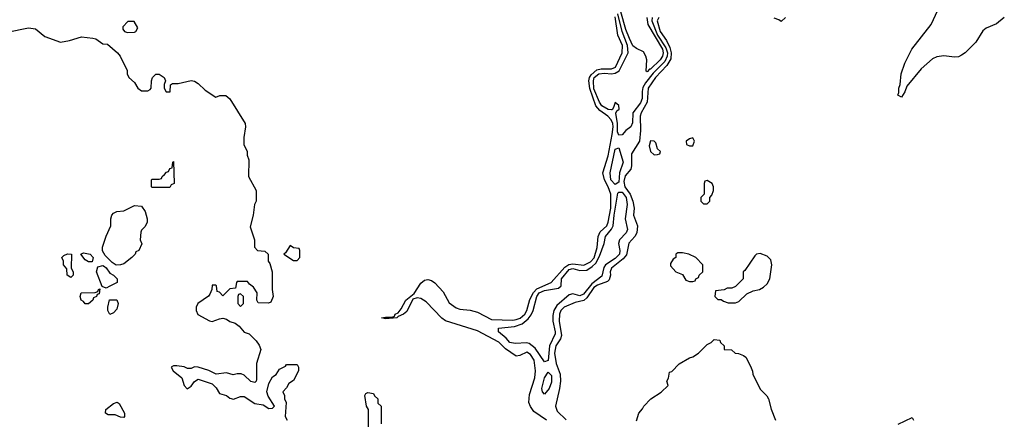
# Model space of a CAD drawing. Header units: inches. Extents: x 2380249 to 2585472, y 382747 to 546448.
# Tile 420 of 626: x 2503660 to 2509232, y 455175 to 457437. Entities that reach past the tile are written whole.
import ezdxf

# ---------------------------------------------------------------- set-up
doc = ezdxf.new("R2010")
doc.units = ezdxf.units.IN
doc.header["$MEASUREMENT"] = 0
doc.layers.add('C5405', color=7, linetype='Continuous')

msp = doc.modelspace()

# ---------------------------------------------------------------- linework, layer by layer
at = {"layer": 'C5405', "color": 4}
for points, elevation in [([(2507238.7, 457450), (2507237.2, 457430), (2507269.6, 457350), (2507317.3, 457277.3), (2507325.1, 457250), (2507324.2, 457230), (2507310, 457200.3), (2507245.2, 457134.8), (2507200.7, 457079.3), (2507186.3, 457053.7), (2507182.2, 457030), (2507183.2, 456990), (2507173.1, 456966.9), (2507129.1, 456910), (2507127.7, 456852.3), (2507118.4, 456830), (2507090, 456809.7), (2507070, 456784.2), (2507050, 456783.6), (2507042.6, 456802.6), (2507042.6, 456850), (2507033.3, 456906.7), (2507039.3, 456920.7), (2507051.6, 456930), (2507051.4, 456951.4), (2507030, 456968), (2507020.7, 456939.3), (2507013.7, 456926.3), (2507010, 456926), (2506990, 456928.6), (2506954.7, 456950), (2506942, 456970), (2506910, 457045.6), (2506907, 457090), (2506911.9, 457110), (2506937, 457130), (2506970, 457133.9), (2507010, 457130.1), (2507030, 457133.5), (2507052.6, 457147.4), (2507103.1, 457250), (2507100.5, 457290), (2507068.9, 457368.9), (2507045, 457470)], 32), ([(2507209.2, 457450), (2507214.8, 457410), (2507297, 457270), (2507300.9, 457250), (2507297.8, 457230), (2507283.9, 457210), (2507230, 457157.4), (2507223.6, 457156.4), (2507210, 457140.9), (2507204.7, 457144.7), (2507208.7, 457210), (2507204.2, 457230), (2507190, 457254), (2507150, 457273.3), (2507130, 457288.2), (2507110, 457329.7), (2507090, 457380.7), (2507061.8, 457481.8)], 28), ([(2509232, 457450), (2509187.1, 457412.9), (2509130, 457389.2), (2509110, 457374), (2509070, 457309.2), (2509010.4, 457249.6), (2508990, 457236), (2508972.7, 457227.3), (2508950, 457224.5), (2508890, 457232.3), (2508850, 457226.6), (2508825.1, 457214.9), (2508761.5, 457158.5), (2508680.5, 457059.5), (2508670, 457028.7), (2508650, 456998), (2508628.7, 457010), (2508635.3, 457024.7), (2508635.3, 457050), (2508642, 457070), (2508649.1, 457130.9), (2508669.3, 457190.7), (2508709, 457270), (2508817.2, 457410), (2508856, 457490)], 36), ([(2506640.5, 455170), (2506570, 455219.3), (2506550, 455246.9), (2506541.8, 455270), (2506544.9, 455315.1), (2506574.6, 455410), (2506579.3, 455450), (2506570.8, 455510), (2506550, 455542.4), (2506530, 455554.3), (2506490, 455535.6), (2506470, 455531.8), (2506410, 455574.5), (2506371.7, 455611.7), (2506250, 455676.2), (2506070, 455733.2), (2506048.3, 455748.3), (2505959.9, 455839.9), (2505930, 455859.3), (2505910, 455862.7), (2505885.1, 455854.9), (2505850, 455784.7), (2505832.4, 455770), (2505802.4, 455757.6), (2505794.8, 455750), (2505730, 455744.5), (2505708, 455750), (2505730, 455754), (2505767.3, 455752.7), (2505782, 455758), (2505784.5, 455770), (2505802.3, 455777.7), (2505819.3, 455800.7), (2505845.1, 455850), (2505892.8, 455887.2), (2505930, 455944.9), (2505950, 455961.6), (2505970, 455966), (2505990, 455960.4), (2506010, 455948), (2506056.3, 455896.3), (2506090, 455834.9), (2506130, 455805.2), (2506150, 455798.2), (2506210, 455791.8), (2506250, 455780.5), (2506330, 455740.6), (2506450, 455735.9), (2506470, 455739.3), (2506492, 455748), (2506517.8, 455770), (2506530.6, 455790), (2506546.9, 455853.1), (2506568, 455892), (2506587.2, 455912.8), (2506668.5, 455950), (2506744.2, 456035.8), (2506768, 456052), (2506790, 456054), (2506853.4, 456046.6), (2506890, 456065.8), (2506910.4, 456089.6), (2506927.6, 456147.6), (2506932.8, 456210), (2506944.4, 456235.6), (2506982, 456270), (2506989.8, 456290), (2507005.2, 456370), (2507005.4, 456450), (2506990.9, 456490), (2506969.7, 456530), (2506960.5, 456570), (2506990, 456666.8), (2507013.7, 456786.3), (2507017.6, 456830), (2507015.8, 456850), (2507007.1, 456870), (2506988.7, 456890), (2506942.6, 456922.6), (2506920.5, 456950), (2506886.8, 457046.8), (2506881, 457090), (2506884.7, 457110), (2506894.5, 457125.5), (2506927, 457153), (2506950, 457158.1), (2507010, 457158.1), (2507031.7, 457168.3), (2507068.9, 457250), (2507072.2, 457290), (2507045.6, 457350), (2507030, 457453.3)], 36), ([(2507277, 457450), (2507267.6, 457430), (2507284.4, 457370), (2507319.7, 457319.7), (2507340.1, 457280.1), (2507346.4, 457250), (2507344.3, 457215.7), (2507322.7, 457177.3), (2507257.2, 457110), (2507216.9, 457050), (2507211.7, 456970), (2507177.4, 456910), (2507171.6, 456890), (2507172.3, 456810), (2507166.7, 456750), (2507121.8, 456678.2), (2507121.7, 456610), (2507117.6, 456590), (2507086.1, 456553.9), (2507078.8, 456521.2), (2507083.8, 456490), (2507114.2, 456450), (2507129.3, 456410), (2507136.9, 456370), (2507134.4, 456330), (2507157, 456270), (2507152, 456230), (2507141.3, 456210), (2507107.9, 456172.1), (2507093.5, 456106.5), (2507075.9, 456084.1), (2507008.9, 456030), (2507001.7, 456010), (2507003.1, 455990), (2506995.9, 455964.1), (2506986, 455954), (2506930, 455934.3), (2506910, 455921), (2506870, 455862.7), (2506852.3, 455847.7), (2506803.6, 455836.4), (2506740.3, 455810), (2506722.2, 455790), (2506714.7, 455770), (2506713.4, 455730), (2506726.8, 455650), (2506720.7, 455630), (2506693.8, 455590), (2506686.4, 455550), (2506696.8, 455490), (2506717.7, 455430), (2506720.6, 455390), (2506715.5, 455350), (2506691.3, 455250), (2506701.3, 455221.3), (2506752.7, 455172.7)], 36), ([(2507994, 457450), (2507970, 457426), (2507956.4, 457436.4), (2507930, 457446)], 36), ([(2503590, 457365.6), (2503710, 457389.7), (2503750, 457385.1), (2503802.3, 457342.3), (2503890, 457309.6), (2503942, 457318), (2504010, 457339.7), (2504073, 457333), (2504090, 457327.6), (2504130, 457300.5), (2504157.2, 457297.2), (2504214, 457250), (2504228.7, 457230), (2504268, 457150), (2504268.7, 457130), (2504278, 457110), (2504310, 457082), (2504329, 457050), (2504350, 457033.2), (2504386, 457034), (2504398.8, 457041.2), (2504404.7, 457050), (2504406, 457090), (2504412, 457110), (2504430, 457128), (2504450, 457128), (2504478, 457110), (2504486, 457090), (2504478, 457070), (2504478, 457050), (2504488.4, 457028.4), (2504511.1, 457028.9), (2504512.7, 457067.3), (2504524.7, 457075.3), (2504556.4, 457076.4), (2504630, 457093.2), (2504650, 457088.7), (2504670, 457075.3), (2504710, 457038), (2504770, 456998), (2504792.7, 457007.3), (2504827.3, 457007.3), (2504848.4, 456988.4), (2504935.3, 456850), (2504938, 456830), (2504928, 456770), (2504928, 456730), (2504948, 456690), (2504948, 456670), (2504956.4, 456643.6), (2504955.3, 456550), (2504998, 456470), (2504998, 456410), (2504988, 456390), (2504982, 456330), (2504964.7, 456264.7), (2504988.4, 456191.6), (2504988.4, 456148.4), (2505006, 456130), (2505047.3, 456127.3), (2505066, 456110), (2505066, 456070), (2505076.4, 456056.4), (2505088.7, 456010), (2505088.7, 455910), (2505095.3, 455870), (2505082, 455838), (2505067.3, 455832.7), (2505010, 455834), (2505002, 455850), (2505004.7, 455890), (2504983.6, 455923.6), (2504959.6, 455939.6), (2504950, 455954), (2504890, 455954), (2504886, 455950), (2504882, 455918), (2504850, 455914), (2504810, 455874), (2504790, 455894), (2504778, 455898), (2504774, 455930), (2504770, 455934), (2504750, 455934), (2504748, 455910), (2504736.4, 455883.6), (2504728.4, 455871.6), (2504668.9, 455831.1), (2504658, 455810), (2504658, 455790), (2504668.7, 455768.7), (2504733.2, 455733.2), (2504750, 455729.2), (2504790, 455744.5), (2504810, 455747), (2504830, 455742.7), (2504850, 455729.4), (2504878.9, 455718.9), (2504902, 455702), (2504930, 455668.7), (2504958, 455658), (2504999.1, 455619.1), (2505015.3, 455595.3), (2505023.7, 455570), (2504999.7, 455490), (2505000.5, 455399.5), (2504998.4, 455390), (2504990, 455382.4), (2504968.1, 455388.1), (2504930, 455424.9), (2504912.4, 455432.4), (2504890, 455433), (2504867.3, 455427.3), (2504830, 455438), (2504771.1, 455431.1), (2504730, 455451.3), (2504670, 455471), (2504648.9, 455471.1), (2504630, 455462), (2504610, 455462), (2504591.1, 455471.1), (2504550, 455478), (2504530, 455478), (2504518, 455470), (2504528, 455450), (2504578, 455410), (2504590, 455366), (2504608, 455348), (2504630, 455362), (2504650, 455388.7), (2504670, 455402), (2504750, 455375.3), (2504772.7, 455352.7), (2504790, 455322), (2504830, 455309), (2504850, 455294), (2504870, 455289), (2504910, 455303.7), (2504930, 455303.7), (2504990, 455264.5), (2505037.5, 455257.5), (2505070, 455235.3), (2505090, 455238), (2505102, 455250), (2505066.8, 455306.8), (2505058.8, 455330), (2505070, 455378), (2505090, 455415.3), (2505111.1, 455428.9), (2505130, 455458), (2505163.6, 455476.4), (2505170, 455486), (2505230, 455486), (2505238, 455470), (2505238, 455450), (2505210, 455394), (2505183.1, 455376.9), (2505170, 455354), (2505148.9, 455331.1), (2505158, 455310), (2505158, 455290), (2505168, 455270), (2505162.7, 455190), (2505173.2, 455170)], 44), ([(2507150, 455166), (2507164.7, 455210), (2507185.4, 455234.6), (2507192, 455250), (2507232, 455290), (2507290.9, 455329.1), (2507330, 455366), (2507322, 455390), (2507331.6, 455408.4), (2507338, 455442), (2507350, 455446), (2507391.6, 455488.4), (2507450, 455522), (2507470, 455528.7), (2507502, 455550), (2507550, 455598), (2507574, 455610), (2507590, 455626), (2507622, 455622), (2507626, 455610), (2507646, 455590), (2507646, 455570), (2507687.3, 455567.3), (2507708.7, 455548.7), (2507727.3, 455547.3), (2507756.4, 455536.4), (2507770, 455526), (2507796.4, 455476.4), (2507807.3, 455447.3), (2507808, 455430), (2507850, 455346), (2507888.4, 455308.4), (2507898, 455290), (2507912.9, 455232.9), (2507938, 455170)], 44), ([(2505634, 455130), (2505634, 455230), (2505622, 455250), (2505614, 455310), (2505618, 455322), (2505630, 455326), (2505662, 455322), (2505667.3, 455307.3), (2505686, 455290), (2505687.3, 455267.3), (2505706, 455250), (2505706, 455150)], 44), ([(2508631.6, 455148.4), (2508710, 455186), (2508718, 455170)], 44)]:
    msp.add_lwpolyline(points, dxfattribs=dict(at, elevation=elevation))
for points, elevation in [([(2504307.3, 457427.3), (2504272.7, 457427.3), (2504243.6, 457396.4), (2504243.6, 457383.6), (2504254, 457370), (2504270, 457364.7), (2504310, 457366), (2504318, 457370), (2504328, 457390)], 44), ([(2507230, 456751.2), (2507223, 456723), (2507230, 456690.8), (2507250, 456671.3), (2507270, 456674), (2507282, 456678), (2507286, 456690), (2507270, 456706), (2507259.5, 456739.5), (2507250, 456749.5)], 44), ([(2507470, 456768), (2507450, 456762), (2507432, 456750), (2507434, 456730), (2507450, 456722), (2507470, 456722), (2507479, 456750)], 44), ([(2507030, 456503.1), (2507004.5, 456530), (2507001.8, 456570), (2507030, 456704.7), (2507050, 456710.8), (2507074.4, 456630), (2507055, 456570), (2507050, 456517)], 32), ([(2504410, 456486), (2504406, 456490), (2504406, 456530), (2504410, 456534), (2504450, 456534), (2504462, 456538), (2504466, 456550), (2504480.4, 456559.6), (2504490, 456574), (2504502, 456578), (2504510, 456594), (2504522, 456598), (2504526, 456630), (2504530, 456634), (2504534, 456510), (2504518, 456502), (2504510, 456486)], 44), ([(2507550, 456526), (2507538, 456522), (2507534, 456510), (2507534, 456450), (2507514, 456430), (2507514, 456410), (2507530, 456394), (2507550, 456394), (2507566, 456410), (2507566, 456430), (2507576.4, 456443.6), (2507586, 456470), (2507586, 456490), (2507578, 456510)], 44), ([(2506830, 455873.5), (2506790, 455884.7), (2506770, 455879.6), (2506700.4, 455819.6), (2506683.2, 455790), (2506677.6, 455762.4), (2506676.9, 455730), (2506691.1, 455670), (2506690, 455658), (2506657.3, 455590), (2506650, 455508), (2506630, 455501.2), (2506577, 455577), (2506543.3, 455603.3), (2506530, 455607.4), (2506463.8, 455603.8), (2506434, 455610), (2506413.9, 455633.9), (2506369.3, 455670), (2506369, 455690), (2506459.3, 455700.7), (2506504.1, 455715.9), (2506536.6, 455743.4), (2506553.8, 455766.2), (2506565, 455790), (2506585.8, 455870), (2506599.8, 455890), (2506630, 455903.5), (2506710, 455917.1), (2506724.5, 455930), (2506726.4, 455970), (2506770, 456022), (2506790, 456028), (2506830, 456017.4), (2506870, 456018.9), (2506900.6, 456039.4), (2506920.6, 456059.4), (2506941.9, 456098.1), (2506967, 456170), (2506975.6, 456210), (2507009.2, 456250.8), (2507019, 456270), (2507024.3, 456330), (2507045.8, 456454.2), (2507050, 456460.4), (2507070, 456460.8), (2507091.6, 456430), (2507098.5, 456390), (2507087.2, 456310), (2507100.2, 456250), (2507091.6, 456230), (2507053.8, 456190), (2507047.8, 456170), (2507056, 456130), (2507054, 456110), (2507030, 456084.4), (2506975.3, 456050), (2506965.7, 456034.3), (2506954.6, 455985.4), (2506897.7, 455942.3), (2506850, 455883.1)], 32), ([(2504206.8, 456046.8), (2504183.2, 456063.2), (2504142.9, 456102.9), (2504129.4, 456129.4), (2504129.3, 456150), (2504149.3, 456210.7), (2504175.3, 456270), (2504175.3, 456310), (2504182, 456330), (2504190, 456342), (2504210, 456352), (2504250, 456354), (2504310, 456384.7), (2504350, 456382), (2504371, 456351), (2504382, 456310), (2504382, 456290), (2504370, 456266), (2504350, 456246), (2504345.4, 456234.6), (2504342, 456190), (2504351.1, 456168.9), (2504334, 456130), (2504318, 456122), (2504314, 456110), (2504294, 456090), (2504250, 456054), (2504230, 456049.3)], 44), ([(2505190, 456158), (2505163.6, 456116.4), (2505154, 456110), (2505210, 456074), (2505230, 456074), (2505246, 456090), (2505246, 456130), (2505242, 456142), (2505210, 456146)], 44), ([(2503950, 455978), (2503928, 455990), (2503927.3, 456027.3), (2503908, 456050), (2503908, 456070), (2503898, 456090), (2503910, 456102), (2503930, 456112), (2503954, 456110), (2503952, 456030), (2503962, 456010), (2503962, 455990)], 44), ([(2504050, 456066), (2504030, 456078), (2504006, 456110), (2504022, 456118), (2504058, 456110), (2504076, 456090), (2504070, 456066)], 44), ([(2507410, 456118), (2507383.6, 456116.4), (2507374, 456110), (2507374, 456090), (2507358, 456082), (2507343.6, 456056.4), (2507343.6, 456043.6), (2507374, 456010), (2507410, 455994), (2507430, 455962), (2507450, 455954), (2507470, 455954), (2507482, 455958), (2507486, 455970), (2507502, 455978), (2507506, 455990), (2507526, 456010), (2507526, 456050), (2507486, 456090), (2507446, 456110)], 44), ([(2507850, 456113.2), (2507830, 456108.7), (2507819.8, 456100.2), (2507763.6, 456016.4), (2507754, 456010), (2507754, 455970), (2507710, 455926), (2507690, 455918), (2507663.6, 455916.4), (2507647.3, 455907.3), (2507598, 455902), (2507594, 455870), (2507610, 455854), (2507630, 455854), (2507643.6, 455843.6), (2507670, 455834), (2507710, 455834), (2507730, 455842), (2507774.6, 455885.4), (2507810, 455902), (2507846, 455910), (2507870, 455922), (2507890, 455942), (2507905.2, 455970), (2507917.2, 456050), (2507910, 456078), (2507890, 456099)], 44), ([(2504150, 455918), (2504126, 455926), (2504095.3, 456010), (2504102, 456038), (2504130, 456044.7), (2504139.8, 456039.8), (2504150, 456032), (2504170, 456002), (2504190, 455991.3), (2504211.3, 455970), (2504211.3, 455948.7), (2504170, 455928)], 44), ([(2504050, 455828), (2504030, 455828.7), (2504022, 455842), (2504008.7, 455850), (2504002, 455870), (2504008, 455890), (2504087.3, 455892.7), (2504102, 455898), (2504106, 455910), (2504114, 455914), (2504110, 455886), (2504098, 455882), (2504094, 455870), (2504078, 455862), (2504074, 455850)], 44), ([(2504170, 455768.7), (2504158, 455790), (2504158, 455810), (2504168.4, 455851.6), (2504210, 455852), (2504218, 455830), (2504210, 455798), (2504190, 455778)], 44), ([(2504910, 455886), (2504898, 455882), (2504894, 455870), (2504894, 455830), (2504910, 455814), (2504926, 455830), (2504926, 455870)], 44), ([(2506630, 455318), (2506618, 455330), (2506615.3, 455350), (2506629.4, 455410), (2506650, 455442), (2506670, 455422), (2506670, 455386), (2506656, 455350)], 32), ([(2504250, 455186), (2504230, 455188), (2504200.4, 455200.4), (2504160.4, 455200.4), (2504146, 455210), (2504148, 455230), (2504190, 455264.7), (2504211.3, 455271.3), (2504223.6, 455263.6), (2504254, 455210), (2504254, 455190)], 44)]:
    msp.add_lwpolyline(points, close=True, dxfattribs=dict(at, elevation=elevation))

doc.saveas('drawing.dxf')
